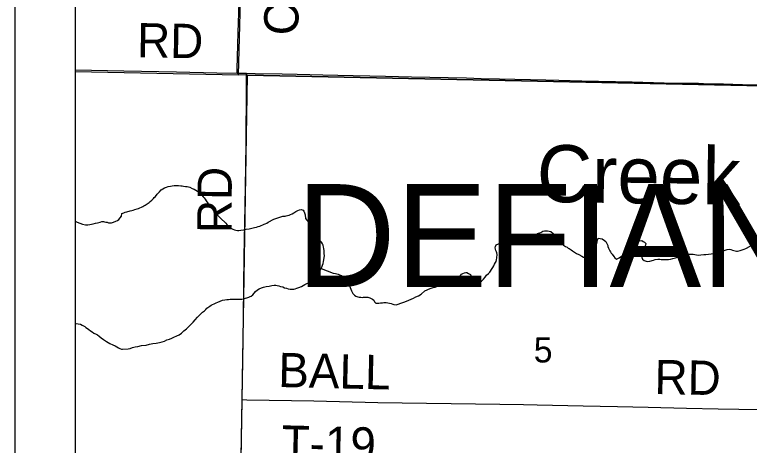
# Model space of a CAD drawing. Extents: x 0 to 34, y 0 to 22.
# Drawn here: x 2 to 3.218, y 15.859 to 16.573 of the extents above; entities that cross this region are included whole.
import ezdxf

# ---------------------------------------------------------------- set-up
doc = ezdxf.new("R2010")
doc.units = 0
for name, color, linetype in [('Default', 7, 'Continuous'), ('GM_X_County_Road', 7, 'Continuous'), ('GM_X_County_Road_Text', 7, 'Continuous'), ('GM_X_Minor_River', 7, 'Continuous'), ('GM_X_Minor_River_Text', 7, 'Continuous'), ('GM_X_Section', 7, 'Continuous'), ('GM_X_Section_Text', 7, 'Continuous'), ('GM_X_Township_Road', 7, 'Continuous'), ('GM_X_Township_Road_Text', 7, 'Continuous'), ('GM_X_Township_Text', 7, 'Continuous'), ('SH_Data', 7, 'Continuous')]:
    doc.layers.add(name, color=color, linetype=linetype)

msp = doc.modelspace()

# ---------------------------------------------------------------- linework, layer by layer
at = {"layer": 'Default'}
msp.add_lwpolyline([(2.1, 17.4846), (2.1, 16.4788), (2.3712, 16.4736), (2.3981, 17.4793)], close=True, dxfattribs=at)
at = {"layer": 'GM_X_County_Road'}
for points in [[(2.3687, 16.4763), (2.3689, 16.4836), (2.3699, 16.5228), (2.3707, 16.5445), (2.3712, 16.5588), (2.3717, 16.5774), (2.3732, 16.6259), (2.3751, 16.6899), (2.3765, 16.7309), (2.3778, 16.7837), (2.3804, 16.8613), (2.3814, 16.9017), (2.3829, 16.9496), (2.3831, 16.9576), (2.3835, 16.9701), (2.3837, 16.9788)], [(2.1, 16.4819), (2.181, 16.4803), (2.2681, 16.4785), (2.3352, 16.477), (2.3687, 16.4763)], [(2.3687, 16.4763), (2.38, 16.476), (2.3841, 16.476)], [(2.377, 15.9351), (2.3781, 15.9994), (2.3792, 16.0721), (2.3799, 16.1237), (2.3806, 16.1722), (2.3815, 16.2275), (2.3821, 16.2567), (2.383, 16.3207), (2.3836, 16.3611), (2.3841, 16.4511), (2.3841, 16.476)], [(2.3841, 16.476), (2.3986, 16.4759), (2.4433, 16.475), (2.4682, 16.4744), (2.5111, 16.4733), (2.536, 16.4728), (2.5614, 16.4723), (2.5888, 16.4717), (2.6149, 16.4712), (2.6578, 16.4702), (2.7491, 16.4683), (2.7734, 16.4676), (2.8038, 16.4669), (2.8809, 16.4654), (2.902, 16.4649), (2.9406, 16.4638), (3.0239, 16.4618), (3.0767, 16.4605), (3.1339, 16.4596), (3.142, 16.4594), (3.1755, 16.4586), (3.2066, 16.4577), (3.2762, 16.4566)], [(2.3685, 15.4328), (2.3686, 15.4414), (2.3706, 15.5396), (2.371, 15.5675), (2.3714, 15.5949), (2.372, 15.6322), (2.3729, 15.6918), (2.3741, 15.7415), (2.3746, 15.7657), (2.3751, 15.8055), (2.3762, 15.8726), (2.377, 15.9329), (2.377, 15.9351)]]:
    msp.add_lwpolyline(points, dxfattribs=at)
at = {"layer": 'GM_X_Minor_River'}
for points in [[(2.1773, 16.2395), (2.1779, 16.2434), (2.181, 16.2449), (2.1833, 16.2456), (2.186, 16.2466), (2.1917, 16.248), (2.1944, 16.2487), (2.1967, 16.2494), (2.199, 16.2501), (2.2028, 16.2515), (2.2051, 16.2522), (2.2074, 16.2533), (2.2101, 16.254), (2.2124, 16.2551), (2.2143, 16.2562), (2.2166, 16.2572), (2.2197, 16.2598), (2.2228, 16.262), (2.2248, 16.2635), (2.2275, 16.2657), (2.2302, 16.2683), (2.2314, 16.2702), (2.2333, 16.272), (2.2361, 16.2757), (2.238, 16.2772), (2.24, 16.2798), (2.2431, 16.2828), (2.2458, 16.2846), (2.2485, 16.2861), (2.2516, 16.2875), (2.2546, 16.2882), (2.2581, 16.2892), (2.2611, 16.2895), (2.2645, 16.2898), (2.268, 16.2901), (2.2714, 16.29), (2.2752, 16.2895), (2.2778, 16.2895), (2.2801, 16.289), (2.2831, 16.2886), (2.2862, 16.2885), (2.2903, 16.2873), (2.2941, 16.2853), (2.2978, 16.284), (2.3004, 16.2824), (2.3031, 16.2809), (2.3053, 16.2793), (2.3083, 16.2762), (2.3105, 16.2738), (2.3123, 16.2715), (2.3142, 16.2695), (2.3157, 16.2676), (2.3175, 16.2645), (2.32, 16.261), (2.3223, 16.2583), (2.3241, 16.256), (2.3259, 16.2537), (2.3274, 16.2517), (2.3289, 16.2494), (2.3318, 16.2463), (2.3329, 16.2444), (2.3355, 16.2413), (2.341, 16.2359)], [(2.4295, 16.234), (2.4445, 16.2392), (2.4483, 16.2395), (2.4502, 16.2398), (2.4525, 16.2402), (2.4552, 16.2409), (2.4575, 16.2419), (2.4601, 16.243), (2.4628, 16.2448), (2.4659, 16.2467), (2.4694, 16.2485), (2.4721, 16.2499), (2.4748, 16.2502), (2.4782, 16.2494), (2.4796, 16.2474), (2.4807, 16.2448), (2.4818, 16.2413), (2.482, 16.2356), (2.4842, 16.2328)], [(2.1, 16.2312), (2.1036, 16.2292), (2.1078, 16.2279), (2.1127, 16.2262), (2.1176, 16.2249), (2.1214, 16.2248), (2.1245, 16.2255), (2.1271, 16.2257), (2.1302, 16.2268), (2.134, 16.2274), (2.1375, 16.2284), (2.1417, 16.2294), (2.1444, 16.2305), (2.1471, 16.2304), (2.149, 16.23), (2.1512, 16.2295), (2.1535, 16.2291), (2.1558, 16.2282), (2.1577, 16.2281), (2.1607, 16.2284), (2.1638, 16.2291), (2.1677, 16.2309), (2.1704, 16.2323), (2.1727, 16.2337), (2.1773, 16.2395)], [(2.341, 16.2359), (2.35, 16.2274), (2.3518, 16.2255), (2.3548, 16.2223), (2.3577, 16.2199), (2.3596, 16.2187), (2.3618, 16.2175), (2.3645, 16.2167), (2.3667, 16.2158), (2.3694, 16.2157), (2.3717, 16.2157), (2.3751, 16.2159), (2.3797, 16.2165), (2.3839, 16.2175), (2.3889, 16.2185), (2.3931, 16.2195), (2.3977, 16.2205), (2.4012, 16.2212), (2.4039, 16.2222), (2.4066, 16.2229), (2.4089, 16.2239), (2.4112, 16.225), (2.4135, 16.2261), (2.4155, 16.2264), (2.4182, 16.2278), (2.4201, 16.2293), (2.4295, 16.234)], [(2.4843, 16.1274), (2.487, 16.1289), (2.4889, 16.13), (2.4905, 16.1318), (2.4925, 16.1344), (2.4953, 16.1377), (2.4984, 16.141), (2.5016, 16.1444), (2.5047, 16.1477), (2.5071, 16.1503), (2.5083, 16.1525), (2.5095, 16.1548), (2.5104, 16.1578), (2.5112, 16.1608), (2.5121, 16.1642), (2.5135, 16.1733), (2.5133, 16.1771), (2.5131, 16.182), (2.5128, 16.1855), (2.5121, 16.1881), (2.5114, 16.1912), (2.5104, 16.1935), (2.5089, 16.1962), (2.5067, 16.1986), (2.5049, 16.2013), (2.502, 16.2048), (2.4994, 16.208), (2.4972, 16.2107), (2.4958, 16.2127), (2.4947, 16.2146), (2.4936, 16.2165), (2.4929, 16.2185), (2.4918, 16.2208), (2.4908, 16.2231), (2.4897, 16.2258), (2.4886, 16.2277), (2.4864, 16.2305), (2.4842, 16.2328)], [(2.7908, 16.1507), (2.7928, 16.154), (2.7945, 16.157), (2.7957, 16.1597), (2.7973, 16.1623), (2.7981, 16.1641), (2.7986, 16.1668), (2.7995, 16.1702), (2.8, 16.1759), (2.7993, 16.1782), (2.799, 16.1801), (2.7979, 16.1824), (2.7972, 16.1843), (2.7969, 16.187), (2.797, 16.1889), (2.7982, 16.1915), (2.8021, 16.1933), (2.8044, 16.1932), (2.8086, 16.1927), (2.8105, 16.1927), (2.8124, 16.1926), (2.8154, 16.1929), (2.8177, 16.1928), (2.8208, 16.1931), (2.8238, 16.193), (2.8276, 16.1932), (2.8322, 16.1942), (2.8353, 16.1949), (2.838, 16.1959), (2.8419, 16.1977), (2.8465, 16.1994), (2.8511, 16.2016), (2.855, 16.203), (2.8577, 16.2044), (2.8596, 16.2059), (2.8631, 16.2073), (2.867, 16.2106), (2.8724, 16.2123), (2.8759, 16.2141), (2.8782, 16.2148), (2.8813, 16.215), (2.8832, 16.215), (2.8888, 16.2136), (2.8929, 16.2105), (2.8948, 16.2089), (2.8966, 16.2073), (2.8985, 16.2053), (2.9014, 16.201), (2.9036, 16.1979), (2.9058, 16.1952), (2.9076, 16.1932), (2.9098, 16.1913), (2.9135, 16.1888), (2.9158, 16.1876), (2.9177, 16.1864), (2.9195, 16.1856), (2.9225, 16.1832), (2.9251, 16.1816), (2.9281, 16.1796), (2.9315, 16.1776), (2.9352, 16.1756), (2.9401, 16.1727), (2.9431, 16.1711), (2.9453, 16.1703), (2.9476, 16.1698), (2.9495, 16.1701), (2.9534, 16.1715), (2.9569, 16.1745), (2.9589, 16.1767), (2.9601, 16.1785), (2.9609, 16.1816), (2.9618, 16.1842), (2.9626, 16.1865), (2.9635, 16.1895), (2.9643, 16.1917), (2.9651, 16.194), (2.9656, 16.1962), (2.966, 16.1985), (2.9669, 16.2008), (2.9677, 16.2026), (2.9741, 16.2017), (2.9779, 16.1989), (2.9801, 16.1973), (2.9819, 16.1938), (2.9833, 16.1907), (2.9836, 16.1888), (2.9847, 16.1861), (2.9858, 16.1842), (2.9868, 16.1818), (2.9879, 16.1799), (2.989, 16.178), (2.9905, 16.176), (2.9934, 16.1725), (2.9952, 16.1701), (2.9978, 16.1682), (3.0001, 16.1692), (3.0025, 16.1703), (3.006, 16.1732), (3.0087, 16.1743), (3.0118, 16.1772), (3.0134, 16.1794)], [(3.0134, 16.1794), (3.015, 16.1817), (3.0166, 16.1847), (3.0182, 16.1869), (3.021, 16.1898), (3.023, 16.1921), (3.0257, 16.1942), (3.028, 16.1953), (3.0319, 16.1967), (3.0357, 16.1981), (3.0396, 16.1991), (3.0422, 16.1971), (3.044, 16.1963), (3.0462, 16.1939), (3.0458, 16.1913), (3.0449, 16.189), (3.0441, 16.1868), (3.0433, 16.1849), (3.0424, 16.1823), (3.042, 16.1796), (3.0411, 16.1774), (3.0403, 16.1744), (3.0398, 16.1706), (3.0412, 16.1679), (3.0438, 16.1659), (3.0468, 16.1646), (3.0499, 16.1641), (3.0533, 16.1648), (3.0591, 16.1661), (3.0621, 16.1672), (3.0664, 16.1678), (3.0698, 16.1681), (3.0721, 16.1676), (3.0743, 16.1675), (3.0774, 16.1674), (3.0804, 16.1673), (3.0839, 16.1676), (3.0873, 16.1679), (3.0915, 16.1689), (3.0958, 16.1702), (3.1, 16.172), (3.1054, 16.173), (3.1088, 16.1736), (3.1115, 16.1743), (3.1146, 16.1753), (3.1184, 16.176), (3.1219, 16.1762), (3.1249, 16.1761), (3.1279, 16.1756), (3.1306, 16.1752), (3.134, 16.1747), (3.1374, 16.1749), (3.1428, 16.1755), (3.1462, 16.1758), (3.1504, 16.176), (3.1546, 16.1767), (3.1588, 16.1773), (3.1623, 16.1775), (3.1653, 16.1782), (3.1688, 16.1788), (3.1722, 16.1799), (3.1753, 16.1817), (3.1781, 16.1831), (3.1811, 16.1841), (3.1846, 16.1844), (3.1872, 16.1839), (3.1899, 16.1831), (3.1925, 16.1822), (3.1948, 16.1818), (3.1967, 16.1814), (3.1986, 16.1813), (3.2005, 16.1816), (3.2028, 16.1823), (3.2062, 16.1833), (3.2093, 16.1844), (3.212, 16.1854), (3.2194, 16.1893)], [(2.5083, 16.1525), (2.5282, 16.1446), (2.5317, 16.1441), (2.5343, 16.1437), (2.5362, 16.1432), (2.5384, 16.142), (2.5418, 16.1411), (2.5452, 16.1387), (2.5474, 16.1367), (2.5485, 16.1348), (2.55, 16.1329), (2.5522, 16.1301), (2.554, 16.1274), (2.555, 16.1251), (2.5561, 16.1212), (2.5571, 16.1185), (2.5582, 16.1155), (2.5596, 16.1131), (2.5607, 16.1112), (2.5633, 16.1084), (2.5655, 16.1065), (2.5689, 16.1056), (2.5712, 16.1051), (2.5738, 16.105), (2.5765, 16.1046), (2.5784, 16.1049), (2.5807, 16.1048), (2.5829, 16.1047), (2.5856, 16.1047), (2.5886, 16.1038), (2.5909, 16.103), (2.5931, 16.1017), (2.5954, 16.1001), (2.5968, 16.0974), (2.5986, 16.0951), (2.6013, 16.095), (2.6036, 16.0953), (2.6067, 16.0956), (2.6101, 16.0958), (2.612, 16.0962), (2.6139, 16.0961), (2.6162, 16.096), (2.6185, 16.0956), (2.6215, 16.0951), (2.6241, 16.0942), (2.6268, 16.0934), (2.6287, 16.0929), (2.6324, 16.0921), (2.6359, 16.0931), (2.6401, 16.0948), (2.6451, 16.0966), (2.6498, 16.0983), (2.6536, 16.1001), (2.6575, 16.1015), (2.6614, 16.1033), (2.6652, 16.1054), (2.6695, 16.1072), (2.6741, 16.1101), (2.68, 16.1156), (2.6889, 16.1191), (2.6939, 16.1208), (2.6974, 16.1218), (2.7001, 16.1229), (2.7032, 16.1243), (2.7063, 16.1265), (2.7106, 16.129), (2.714, 16.1308), (2.7171, 16.1326), (2.7195, 16.1337), (2.7229, 16.1347), (2.7252, 16.1346), (2.7283, 16.1349), (2.7309, 16.1352), (2.7329, 16.1359), (2.7352, 16.1373), (2.7391, 16.141), (2.7411, 16.1432), (2.743, 16.1443), (2.7457, 16.1453), (2.748, 16.1457), (2.7499, 16.1456), (2.7526, 16.1444), (2.7555, 16.1424), (2.7573, 16.1385), (2.7572, 16.1347), (2.7563, 16.1317), (2.7566, 16.129), (2.7585, 16.1278), (2.7604, 16.1274), (2.7627, 16.1269), (2.765, 16.1276), (2.768, 16.1286), (2.7707, 16.1293), (2.7738, 16.1315), (2.7774, 16.1348), (2.7802, 16.1381), (2.7825, 16.1415), (2.7857, 16.1444), (2.7876, 16.1462), (2.7889, 16.1481), (2.7908, 16.1507)], [(2.1283, 16.0476), (2.1313, 16.0453), (2.135, 16.0436), (2.1373, 16.0424), (2.1399, 16.0404), (2.1432, 16.0376), (2.1473, 16.0348), (2.1521, 16.0313), (2.1578, 16.0284), (2.1626, 16.026), (2.1664, 16.0243), (2.1694, 16.0227), (2.172, 16.0211), (2.1746, 16.0198), (2.1769, 16.019), (2.1788, 16.0186), (2.188, 16.0194), (2.1914, 16.02), (2.1953, 16.0214), (2.1995, 16.0224), (2.2041, 16.0234), (2.2102, 16.0247), (2.2179, 16.0256), (2.2236, 16.027), (2.229, 16.0279), (2.2347, 16.0289), (2.2401, 16.0298), (2.2447, 16.0308), (2.2485, 16.0322), (2.2524, 16.034), (2.2566, 16.0354), (2.2605, 16.0371), (2.264, 16.0389), (2.269, 16.041), (2.2729, 16.0428), (2.2764, 16.0454), (2.2803, 16.049), (2.2846, 16.0527), (2.2889, 16.0564), (2.2925, 16.06), (2.296, 16.0634), (2.2995, 16.0674), (2.3031, 16.0719), (2.3074, 16.0763), (2.3114, 16.08), (2.3149, 16.0821), (2.3169, 16.0847), (2.3184, 16.0866), (2.3204, 16.088), (2.3235, 16.0902), (2.3255, 16.0917), (2.3278, 16.0927), (2.3309, 16.0941), (2.334, 16.0956), (2.3367, 16.0966), (2.3409, 16.0984), (2.3448, 16.0998), (2.3482, 16.1008), (2.3517, 16.1011), (2.3543, 16.1013), (2.357, 16.1016), (2.3589, 16.1016), (2.3608, 16.1015), (2.3627, 16.1014), (2.3654, 16.1014), (2.3734, 16.1015), (2.3764, 16.1018), (2.3799, 16.1024), (2.3826, 16.1031), (2.3849, 16.1038), (2.388, 16.1048), (2.3903, 16.1059), (2.3922, 16.1069), (2.3946, 16.1091), (2.3969, 16.1117), (2.3993, 16.1143), (2.4028, 16.1169), (2.4055, 16.1187), (2.409, 16.1204), (2.4125, 16.1215), (2.4171, 16.1228), (2.4217, 16.1234), (2.4263, 16.1241), (2.4301, 16.1247), (2.4328, 16.1246), (2.4354, 16.1245), (2.4381, 16.124), (2.4407, 16.1228), (2.4445, 16.1219), (2.4475, 16.1207), (2.4505, 16.1198), (2.4535, 16.119), (2.4569, 16.1185), (2.46, 16.1184), (2.4627, 16.1183), (2.465, 16.119), (2.4677, 16.12), (2.4711, 16.121), (2.4754, 16.1228), (2.4808, 16.1257), (2.4843, 16.1274)], [(2.1, 16.0608), (2.1028, 16.0611), (2.1055, 16.061), (2.1089, 16.0601), (2.1119, 16.0588), (2.1141, 16.0576), (2.1164, 16.0564), (2.1182, 16.0548), (2.1205, 16.0532), (2.1231, 16.0512), (2.1257, 16.0493), (2.1283, 16.0476)]]:
    msp.add_lwpolyline(points, dxfattribs=at)
at = {"layer": 'GM_X_Section'}
for points in [[(2.3981, 17.4793), (3.4048, 17.4531), (3.3743, 16.4525), (2.3859, 16.4729), (2.3712, 16.4736)], [(2.3859, 16.4729), (3.3743, 16.4525), (3.3864, 16.4522), (3.3587, 15.4138), (2.3688, 15.4332)]]:
    msp.add_lwpolyline(points, close=True, dxfattribs=at)
at = {"layer": 'GM_X_Township_Road'}
for points in [[(3.3048, 18.313), (3.1897, 18.5004), (3.1172, 18.5567), (3.0436, 18.5785), (2.9471, 18.583), (2.8689, 18.5622), (2.7827, 18.53), (2.7034, 18.538), (2.6091, 18.5782), (2.5458, 18.631), (2.4813, 18.7), (2.402, 18.7551), (2.324, 18.7883), (2.27, 18.7918), (2.2228, 18.7618), (2.2102, 18.7216), (2.2161, 18.5687), (2.2104, 18.5353), (2.1828, 18.4744), (2.1346, 18.4226), (2.1, 18.4074), (2.1, 14.1)], [(2.377, 15.9351), (2.3851, 15.9349), (2.4958, 15.9329), (2.602, 15.9304), (2.8046, 15.9275), (2.8437, 15.9268), (2.8661, 15.9264), (2.9425, 15.9248), (2.9705, 15.9243), (2.9997, 15.9238), (3.0506, 15.9225), (3.114, 15.9209), (3.1662, 15.92), (3.2352, 15.919)]]:
    msp.add_lwpolyline(points, dxfattribs=at)
at = {"layer": 'SH_Data'}
for p, q in [((2, 21), (2, 14)), ((2.1, 20.9), (2.1, 14.1))]:
    msp.add_line(p, q, dxfattribs=at)

# ---------------------------------------------------------------- texts
at = {"layer": 'GM_X_County_Road_Text'}
for s, rotation, p in [('C-146', 88.3635, (2.4697, 16.5383)), ('RD', 359.0174, (2.2025, 16.5026)), ('RD', 89.5067, (2.3594, 16.211))]:
    msp.add_text(s, height=0.05682, rotation=rotation, dxfattribs=at).set_placement(p)
at = {"layer": 'GM_X_Minor_River_Text'}
msp.add_text('Creek', height=0.09474, rotation=359.1767, dxfattribs=at).set_placement((2.8651, 16.2629))
at = {"layer": 'GM_X_Section_Text'}
msp.add_text('5', height=0.0419, rotation=0, dxfattribs=at).set_placement((2.8606, 15.9967))
at = {"layer": 'GM_X_Township_Road_Text'}
for s, rotation, p in [('BALL', 358.6882, (2.4366, 15.9561)), ('RD', 359.0128, (3.0605, 15.9444)), ('T-19', 358.585, (2.4419, 15.8358))]:
    msp.add_text(s, height=0.05682, rotation=rotation, dxfattribs=at).set_placement(p)
at = {"layer": 'GM_X_Township_Text'}
msp.add_text('DEFIANCE', height=0.17045, rotation=0, dxfattribs=at).set_placement((2.4671, 16.1219))

doc.saveas('drawing.dxf')
